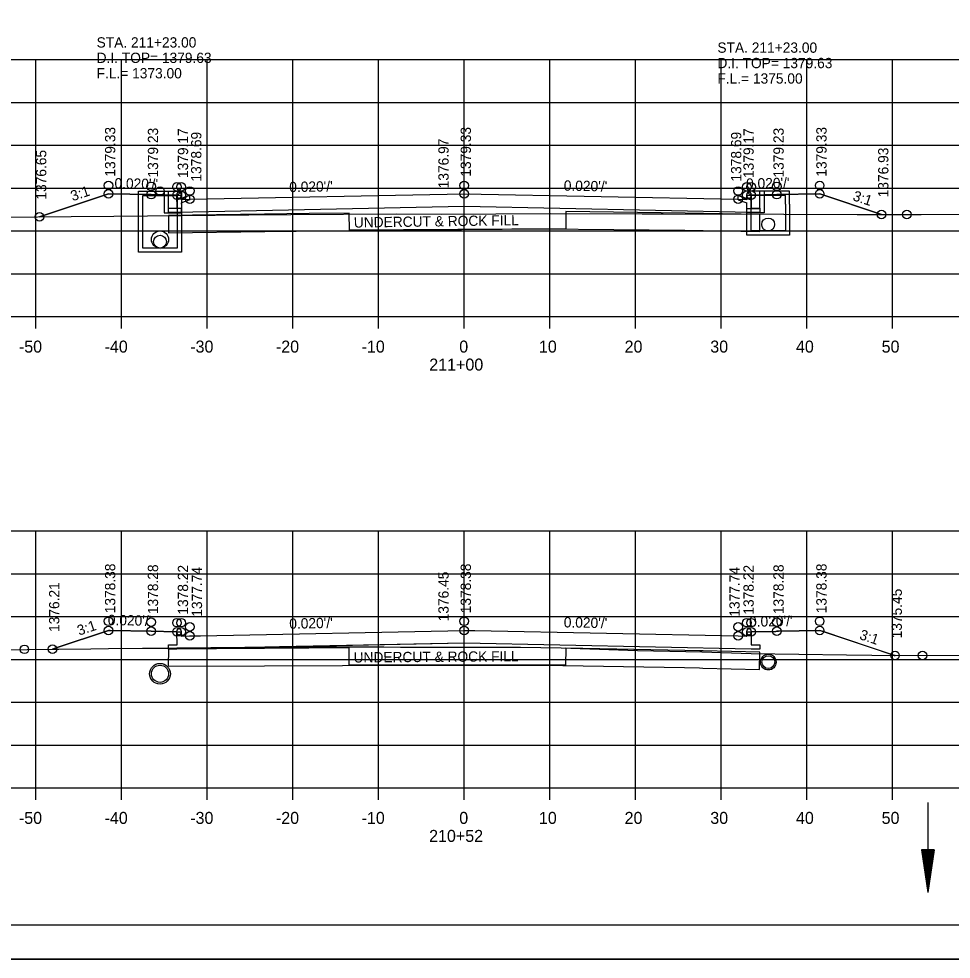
# Model space of a CAD drawing. Extents: x 1374311 to 1383814, y 384102 to 406278.
# Drawn here: x 1382588.1 to 1382696.9, y 404358.4 to 404468.1 of the extents above; entities that cross this region are included whole.
import ezdxf

# ---------------------------------------------------------------- set-up
doc = ezdxf.new("R2010")
doc.units = 0
for name, color, linetype in [('R_Axis', 7, 'Continuous'), ('R_Axis Annot', 7, 'Continuous'), ('R_Border', 7, 'Continuous'), ('R_Draft', 7, 'Continuous'), ('R_Exist Surface', 7, 'Continuous'), ('R_Fin Surface', 7, 'Continuous'), ('R_Grid', 7, 'Continuous'), ('R_No Plot', 7, 'Continuous'), ('R_Water', 7, 'Continuous'), ('R_Water Annot', 7, 'Continuous'), ('R_Xsect Elev', 7, 'Continuous'), ('R_Xsect Slope', 7, 'Continuous')]:
    doc.layers.add(name, color=color, linetype=linetype)

msp = doc.modelspace()

# ---------------------------------------------------------------- linework, layer by layer
at = {"layer": 'R_Axis'}
for p, q in [((1382500.07, 404433.38), (1382780.07, 404433.38)), ((1382590.07, 404431.98), (1382590.07, 404433.38)), ((1382600.07, 404431.98), (1382600.07, 404433.38)), ((1382610.07, 404431.98), (1382610.07, 404433.38)), ((1382620.07, 404431.98), (1382620.07, 404433.38)), ((1382630.07, 404431.98), (1382630.07, 404433.38)), ((1382640.07, 404431.98), (1382640.07, 404433.38)), ((1382650.07, 404431.98), (1382650.07, 404433.38)), ((1382660.07, 404431.98), (1382660.07, 404433.38)), ((1382670.07, 404431.98), (1382670.07, 404433.38)), ((1382680.07, 404431.98), (1382680.07, 404433.38)), ((1382690.07, 404431.98), (1382690.07, 404433.38)), ((1382500.07, 404378.38), (1382780.07, 404378.38)), ((1382590.07, 404376.98), (1382590.07, 404378.38)), ((1382600.07, 404376.98), (1382600.07, 404378.38)), ((1382610.07, 404376.98), (1382610.07, 404378.38)), ((1382620.07, 404376.98), (1382620.07, 404378.38)), ((1382630.07, 404376.98), (1382630.07, 404378.38)), ((1382640.07, 404376.98), (1382640.07, 404378.38)), ((1382650.07, 404376.98), (1382650.07, 404378.38)), ((1382660.07, 404376.98), (1382660.07, 404378.38)), ((1382670.07, 404376.98), (1382670.07, 404378.38)), ((1382680.07, 404376.98), (1382680.07, 404378.38)), ((1382690.07, 404376.98), (1382690.07, 404378.38))]:
    msp.add_line(p, q, dxfattribs=at)
at = {"layer": 'R_Border'}
msp.add_line((1382798.25, 404362.38), (1382482.07, 404362.38), dxfattribs=at)
at = {"layer": 'R_Draft'}
for p, q in [((1382693.45, 404371.17), (1382694.2, 404366.17)), ((1382694.95, 404371.17), (1382693.45, 404371.17)), ((1382693.58, 404371.17), (1382694.2, 404367.01)), ((1382693.71, 404371.17), (1382694.2, 404367.87)), ((1382693.83, 404371.17), (1382694.2, 404368.7)), ((1382693.96, 404371.17), (1382694.2, 404369.55)), ((1382694.09, 404371.17), (1382694.2, 404370.38)), ((1382694.95, 404371.17), (1382694.2, 404366.17)), ((1382694.45, 404371.17), (1382694.2, 404369.55)), ((1382694.7, 404371.17), (1382694.2, 404367.87)), ((1382694.83, 404371.17), (1382694.2, 404367.01)), ((1382694.58, 404371.17), (1382694.2, 404368.7)), ((1382694.32, 404371.17), (1382694.2, 404370.38))]:
    msp.add_line(p, q, dxfattribs=at)
at = {"layer": 'R_Exist Surface'}
for p, q in [((1382604.58, 404443.04), (1382604.58, 404443.04)), ((1382604.58, 404441.21), (1382604.58, 404441.21))]:
    msp.add_line(p, q, dxfattribs=at)
for points in [[(1382578.54, 404444.9), (1382594.23, 404445.06), (1382599.19, 404445.1), (1382614.95, 404445.26), (1382619.85, 404445.29), (1382632.17, 404445.36), (1382637.39, 404445.33), (1382650.17, 404445.41), (1382660.84, 404445.36), (1382662.62, 404445.36), (1382663.31, 404445.36), (1382677.38, 404445.33), (1382685.94, 404445.31), (1382693.41, 404445.28), (1382706.47, 404445.33), (1382714.77, 404445.4), (1382725.45, 404445.36), (1382736.91, 404445.38), (1382745.56, 404445.36), (1382756.7, 404445.46), (1382762.59, 404445.48), (1382776.39, 404445.63), (1382779.87, 404445.64), (1382780.07, 404445.64)], [(1382581.59, 404394.47), (1382596.49, 404394.61), (1382598.58, 404394.64), (1382614.47, 404394.79), (1382614.78, 404394.79), (1382617.33, 404394.82), (1382630.69, 404394.85), (1382632.67, 404394.82), (1382646.66, 404394.82), (1382651.41, 404394.74), (1382660.32, 404394.41), (1382667.83, 404394.27), (1382673.59, 404394.08), (1382684.72, 404393.91), (1382687.67, 404393.86), (1382703.18, 404393.83)]]:
    msp.add_lwpolyline(points, dxfattribs=at)
for centre, radius in [((1382675.58, 404393.06), 0.917), ((1382604.58, 404391.7), 1.21)]:
    msp.add_circle(centre, radius, dxfattribs=at)
at = {"layer": 'R_Fin Surface'}
for p, q in [((1382668.02, 404445.41), (1382667.62, 404445.42)), ((1382674.61, 404445.3), (1382668.02, 404445.41)), ((1382667.99, 404394.36), (1382667.6, 404394.37)), ((1382674.59, 404394.21), (1382667.99, 404394.36))]:
    msp.add_line(p, q, dxfattribs=at)
for points in [[(1382590.51, 404445.03), (1382598.56, 404447.71), (1382598.56, 404447.71), (1382598.56, 404447.71), (1382603.56, 404447.61), (1382606.56, 404447.55), (1382606.56, 404447.55), (1382606.56, 404447.55), (1382607.06, 404447.55), (1382607.07, 404447.05), (1382608.07, 404447.07), (1382608.07, 404447.07), (1382608.07, 404447.07), (1382640.07, 404447.71), (1382640.07, 404447.71), (1382672.07, 404447.07), (1382673.07, 404447.05), (1382673.07, 404447.05), (1382673.08, 404447.55), (1382673.08, 404447.55), (1382673.58, 404447.55), (1382676.58, 404447.61), (1382676.58, 404447.61), (1382676.58, 404447.61), (1382681.58, 404447.71), (1382681.58, 404447.71), (1382688.8, 404445.3)], [(1382673.58, 404447.55), (1382673.59, 404446.02), (1382674.59, 404446.02), (1382674.58, 404445.52), (1382673.58, 404445.54), (1382640.07, 404446.21), (1382606.56, 404445.54), (1382605.56, 404445.52), (1382605.57, 404446.02), (1382606.57, 404446.02), (1382606.56, 404447.55)], [(1382667.62, 404445.42), (1382665.86, 404445.45), (1382651.95, 404445.63), (1382651.95, 404443.64), (1382626.68, 404443.47), (1382626.67, 404445.46), (1382621.99, 404445.4), (1382616.79, 404445.32), (1382605.58, 404445.16)], [(1382605.58, 404445.16), (1382605.59, 404443.16), (1382616.82, 404443.32), (1382635.02, 404443.52), (1382649.26, 404443.61), (1382665.84, 404443.45), (1382667.58, 404443.42), (1382667.98, 404443.41), (1382674.61, 404443.3), (1382674.61, 404445.3)], [(1382592.03, 404394.58), (1382592.34, 404394.68), (1382598.56, 404396.76), (1382598.75, 404396.75), (1382603.56, 404396.66), (1382606.45, 404396.6), (1382606.56, 404396.6), (1382606.58, 404396.6), (1382607.06, 404396.6), (1382607.07, 404396.12), (1382607.07, 404396.1), (1382608.03, 404396.12), (1382608.07, 404396.12), (1382609.31, 404396.14), (1382640.07, 404396.76), (1382641.31, 404396.73), (1382672.07, 404396.12), (1382673.03, 404396.1), (1382673.07, 404396.1), (1382673.08, 404396.58), (1382673.08, 404396.6), (1382673.1, 404396.6), (1382673.58, 404396.6), (1382676.47, 404396.65), (1382676.58, 404396.66), (1382676.77, 404396.66), (1382681.58, 404396.76), (1382681.86, 404396.66), (1382690.37, 404393.83)], [(1382673.58, 404396.6), (1382673.59, 404395.07), (1382674.59, 404395.07), (1382674.58, 404394.57), (1382673.58, 404394.59), (1382640.07, 404395.26), (1382606.56, 404394.59), (1382605.56, 404394.57), (1382605.57, 404395.07), (1382606.57, 404395.07), (1382606.56, 404396.6)], [(1382605.56, 404394.57), (1382605.55, 404392.57), (1382616.79, 404392.64), (1382634.99, 404392.71), (1382649.22, 404392.7), (1382665.8, 404392.42), (1382667.55, 404392.38), (1382667.94, 404392.36), (1382674.57, 404392.21), (1382674.59, 404394.21)], [(1382667.6, 404394.37), (1382665.84, 404394.41), (1382651.93, 404394.7), (1382651.92, 404392.71), (1382626.65, 404392.72), (1382626.65, 404394.71), (1382621.97, 404394.68), (1382616.77, 404394.64), (1382605.56, 404394.57)]]:
    msp.add_lwpolyline(points, dxfattribs=at)
at = {"layer": 'R_Grid'}
for p, q in [((1382500.07, 404463.38), (1382780.07, 404463.38)), ((1382590.07, 404433.38), (1382590.07, 404463.38)), ((1382600.07, 404433.38), (1382600.07, 404463.38)), ((1382610.07, 404433.38), (1382610.07, 404463.38)), ((1382620.07, 404433.38), (1382620.07, 404463.38)), ((1382630.07, 404433.38), (1382630.07, 404463.38)), ((1382640.07, 404433.38), (1382640.07, 404463.38)), ((1382650.07, 404433.38), (1382650.07, 404463.38)), ((1382660.07, 404433.38), (1382660.07, 404463.38)), ((1382670.07, 404433.38), (1382670.07, 404463.38)), ((1382680.07, 404433.38), (1382680.07, 404463.38)), ((1382690.07, 404433.38), (1382690.07, 404463.38)), ((1382500.07, 404458.38), (1382780.07, 404458.38)), ((1382500.07, 404453.38), (1382780.07, 404453.38)), ((1382500.07, 404448.38), (1382780.07, 404448.38)), ((1382500.07, 404443.38), (1382780.07, 404443.38)), ((1382500.07, 404438.38), (1382780.07, 404438.38)), ((1382500.07, 404433.38), (1382780.07, 404433.38)), ((1382500.07, 404408.38), (1382780.07, 404408.38)), ((1382590.07, 404378.38), (1382590.07, 404408.38)), ((1382600.07, 404378.38), (1382600.07, 404408.38)), ((1382610.07, 404378.38), (1382610.07, 404408.38)), ((1382620.07, 404378.38), (1382620.07, 404408.38)), ((1382630.07, 404378.38), (1382630.07, 404408.38)), ((1382640.07, 404378.38), (1382640.07, 404408.38)), ((1382650.07, 404378.38), (1382650.07, 404408.38)), ((1382660.07, 404378.38), (1382660.07, 404408.38)), ((1382670.07, 404378.38), (1382670.07, 404408.38)), ((1382680.07, 404378.38), (1382680.07, 404408.38)), ((1382690.07, 404378.38), (1382690.07, 404408.38)), ((1382500.07, 404403.38), (1382780.07, 404403.38)), ((1382500.07, 404398.38), (1382780.07, 404398.38)), ((1382500.07, 404393.38), (1382780.07, 404393.38)), ((1382500.07, 404388.38), (1382780.07, 404388.38)), ((1382500.07, 404383.38), (1382780.07, 404383.38)), ((1382500.07, 404378.38), (1382780.07, 404378.38))]:
    msp.add_line(p, q, dxfattribs=at)
at = {"layer": 'R_No Plot'}
msp.add_line((1382469.67, 404358.4), (1382803, 404358.4), dxfattribs=at)
for points in [[(1382469.66, 404571.73), (1382803, 404571.73), (1382803, 404358.39), (1382469.66, 404358.39)], [(1382715.99, 404567.84), (1382715.99, 404557.96), (1382751.72, 404557.96), (1382751.72, 404555.04), (1382774.92, 404555.04), (1382774.92, 404530.7), (1382798.25, 404530.7), (1382798.25, 404362.38), (1382482.07, 404362.38), (1382482.07, 404567.84)], [(1382590.51, 404445.03), (1382594.23, 404445.06), (1382599.19, 404445.1), (1382614.95, 404445.26), (1382619.85, 404445.29), (1382632.17, 404445.36), (1382637.39, 404445.33), (1382650.17, 404445.41), (1382660.84, 404445.36), (1382662.62, 404445.36), (1382663.31, 404445.36), (1382677.38, 404445.33), (1382685.94, 404445.31), (1382688.8, 404445.3), (1382681.58, 404447.71), (1382676.58, 404447.61), (1382673.58, 404447.55), (1382673.59, 404446.02), (1382674.59, 404446.02), (1382674.58, 404445.52), (1382673.58, 404445.54), (1382640.07, 404446.21), (1382606.56, 404445.54), (1382605.56, 404445.52), (1382605.57, 404446.02), (1382606.57, 404446.02), (1382606.56, 404447.55), (1382603.56, 404447.61), (1382598.56, 404447.71)], [(1382592.03, 404394.58), (1382592.03, 404394.57), (1382596.49, 404394.61), (1382598.58, 404394.64), (1382605.56, 404394.7), (1382605.57, 404395.07), (1382606.57, 404395.07), (1382606.56, 404396.6), (1382606.45, 404396.6), (1382603.56, 404396.66), (1382598.75, 404396.75), (1382598.56, 404396.76), (1382592.34, 404394.68)], [(1382618.54, 404394.83), (1382630.69, 404394.85), (1382632.67, 404394.82), (1382646.66, 404394.82), (1382651.41, 404394.74), (1382660.32, 404394.41), (1382667.83, 404394.27), (1382673.59, 404394.08), (1382684.72, 404393.91), (1382687.67, 404393.86), (1382690.29, 404393.85), (1382681.86, 404396.66), (1382681.58, 404396.76), (1382676.77, 404396.66), (1382676.58, 404396.66), (1382676.47, 404396.65), (1382673.58, 404396.6), (1382673.59, 404395.07), (1382674.59, 404395.07), (1382674.58, 404394.57), (1382673.58, 404394.59), (1382640.07, 404395.26)], [(1382605.56, 404394.7), (1382614.47, 404394.79), (1382614.78, 404394.79), (1382617.33, 404394.82), (1382618.54, 404394.83), (1382606.56, 404394.59), (1382605.56, 404394.57)], [(1382690.29, 404393.85), (1382690.37, 404393.85), (1382690.37, 404393.83)]]:
    msp.add_lwpolyline(points, close=True, dxfattribs=at)
for centre in [(1382598.56, 404448.68), (1382603.56, 404448.58), (1382606.56, 404448.52), (1382607.06, 404448.52), (1382640.07, 404448.68), (1382673.08, 404448.52), (1382673.58, 404448.52), (1382676.58, 404448.58), (1382681.58, 404448.68), (1382598.56, 404447.71), (1382598.56, 404447.71), (1382603.56, 404447.61), (1382603.56, 404447.61), (1382604.58, 404448.01), (1382606.56, 404447.55), (1382607.06, 404447.55), (1382607.06, 404447.55), (1382608.07, 404448.04), (1382640.07, 404447.71), (1382640.07, 404447.71), (1382672.07, 404448.04), (1382673.08, 404447.55), (1382673.08, 404447.55), (1382673.58, 404447.55), (1382676.58, 404447.61), (1382676.58, 404447.61), (1382681.58, 404447.71), (1382681.58, 404447.71), (1382608.07, 404447.07), (1382608.07, 404447.07), (1382672.07, 404447.07), (1382672.07, 404447.07), (1382688.8, 404445.3), (1382688.8, 404445.3), (1382691.76, 404445.29), (1382590.51, 404445.03), (1382590.51, 404445.03), (1382590.51, 404445.03), (1382590.51, 404445.03), (1382598.56, 404397.82), (1382603.56, 404397.72), (1382606.56, 404397.66), (1382607.06, 404397.66), (1382608.07, 404397.18), (1382640.07, 404397.82), (1382672.07, 404397.18), (1382673.08, 404397.66), (1382673.58, 404397.66), (1382676.58, 404397.72), (1382681.58, 404397.82), (1382598.56, 404396.76), (1382598.56, 404396.76), (1382603.56, 404396.66), (1382603.56, 404396.66), (1382606.56, 404396.6), (1382607.06, 404396.6), (1382607.06, 404396.6), (1382608.07, 404396.12), (1382608.07, 404396.12), (1382640.07, 404396.76), (1382640.07, 404396.76), (1382672.07, 404396.12), (1382672.07, 404396.12), (1382673.08, 404396.6), (1382673.08, 404396.6), (1382673.58, 404396.6), (1382676.58, 404396.66), (1382676.58, 404396.66), (1382681.58, 404396.76), (1382681.58, 404396.76), (1382588.75, 404394.55), (1382588.75, 404394.55), (1382592.03, 404394.58), (1382592.03, 404394.58), (1382592.03, 404394.58), (1382592.03, 404394.58), (1382690.37, 404393.83), (1382690.37, 404393.83), (1382693.58, 404393.82)]:
    msp.add_circle(centre, 0.5, dxfattribs=at)
at = {"layer": 'R_Water'}
for p, q in [((1382602.08, 404448.01), (1382606.83, 404448.01)), ((1382602.08, 404446.51), (1382602.08, 404448.01)), ((1382606.91, 404447.84), (1382606.58, 404447.51)), ((1382606.91, 404447.84), (1382606.83, 404448.01)), ((1382673.24, 404447.84), (1382673.32, 404448.01)), ((1382673.24, 404447.84), (1382673.57, 404447.51)), ((1382678.07, 404448.01), (1382673.32, 404448.01)), ((1382678.07, 404446.51), (1382678.07, 404448.01)), ((1382602.58, 404446.51), (1382602.58, 404447.51)), ((1382602.58, 404447.51), (1382606.58, 404447.51)), ((1382608.08, 404447.53), (1382606.58, 404447.01)), ((1382606.58, 404446.51), (1382606.58, 404447.01)), ((1382608.08, 404447), (1382607.08, 404446.65)), ((1382672.07, 404447.53), (1382673.57, 404447.01)), ((1382672.07, 404447), (1382673.07, 404446.65)), ((1382677.57, 404447.51), (1382673.57, 404447.51)), ((1382673.57, 404446.51), (1382673.57, 404447.01)), ((1382677.57, 404446.51), (1382677.57, 404447.51)), ((1382607.08, 404446.51), (1382607.08, 404446.65)), ((1382673.07, 404446.51), (1382673.07, 404446.65)), ((1382604.58, 404442.88), (1382604.58, 404442.88)), ((1382604.58, 404441.38), (1382604.58, 404441.38)), ((1382694.2, 404376.68), (1382694.2, 404366.17))]:
    msp.add_line(p, q, dxfattribs=at)
for points in [[(1382604.58, 404448.01), (1382607.08, 404448.01), (1382607.08, 404440.88), (1382604.58, 404440.88), (1382602.08, 404440.88), (1382602.08, 404448.01)], [(1382604.58, 404447.51), (1382606.58, 404447.51), (1382606.58, 404441.38), (1382604.58, 404441.38), (1382602.58, 404441.38), (1382602.58, 404447.51)]]:
    msp.add_lwpolyline(points, close=True, dxfattribs=at)
for points in [[(1382605.08, 404448.01), (1382605.08, 404445.48), (1382607.08, 404445.48), (1382607.08, 404445.98), (1382605.58, 404445.98), (1382605.58, 404448)], [(1382675.08, 404448.01), (1382675.08, 404445.48), (1382673.08, 404445.48), (1382673.08, 404445.98), (1382674.58, 404445.98), (1382674.58, 404448)], [(1382608.08, 404447), (1382608.08, 404447.53)], [(1382672.07, 404447), (1382672.07, 404447.53)], [(1382678.07, 404446.51), (1382678.07, 404442.88), (1382675.57, 404442.88), (1382673.07, 404442.88), (1382673.07, 404446.51)], [(1382677.57, 404446.51), (1382677.57, 404443.38), (1382675.57, 404443.38), (1382673.57, 404443.38), (1382673.57, 404446.51)]]:
    msp.add_lwpolyline(points, dxfattribs=at)
for centre, radius in [((1382675.57, 404444.13), 0.75), ((1382675.57, 404444.13), 0.75), ((1382604.58, 404442.38), 1), ((1382604.58, 404442.13), 0.75), ((1382675.58, 404393.06), 0.75), ((1382604.58, 404391.7), 1)]:
    msp.add_circle(centre, radius, dxfattribs=at)

# ---------------------------------------------------------------- texts
at = {"layer": 'R_Axis Annot'}
for s, p in [('-50', (1382588.11, 404429.18)), ('-40', (1382598.11, 404429.18)), ('-30', (1382608.11, 404429.18)), ('-20', (1382618.11, 404429.18)), ('-10', (1382628.11, 404429.18)), ('0', (1382639.51, 404429.18)), ('10', (1382648.81, 404429.18)), ('20', (1382658.81, 404429.18)), ('30', (1382668.81, 404429.18)), ('40', (1382678.81, 404429.18)), ('50', (1382688.81, 404429.18)), ('211+00', (1382636.01, 404427.08)), ('-50', (1382588.11, 404374.18)), ('-40', (1382598.11, 404374.18)), ('-30', (1382608.11, 404374.18)), ('-20', (1382618.11, 404374.18)), ('-10', (1382628.11, 404374.18)), ('0', (1382639.51, 404374.18)), ('10', (1382648.81, 404374.18)), ('20', (1382658.81, 404374.18)), ('30', (1382668.81, 404374.18)), ('40', (1382678.81, 404374.18)), ('50', (1382688.81, 404374.18)), ('210+52', (1382635.99, 404372.08))]:
    msp.add_text(s, height=1.4, dxfattribs=at).set_placement(p)
at = {"layer": 'R_Fin Surface'}
for rotation, p in [(0.836, (1382627.21, 404443.76)), (0.4182, (1382627.18, 404393.01))]:
    msp.add_text('UNDERCUT & ROCK FILL', height=1.2, rotation=rotation, dxfattribs=at).set_placement(p)
at = {"layer": 'R_Water Annot'}
for s, p in [('STA. 211+23.00', (1382597.18, 404464.78)), ('STA. 211+23.00', (1382669.64, 404464.17)), ('D.I. TOP= 1379.63', (1382597.18, 404462.98)), ('D.I. TOP= 1379.63', (1382669.64, 404462.37)), ('F.L.= 1373.00', (1382597.18, 404461.18)), ('F.L.= 1375.00', (1382669.64, 404460.57))]:
    msp.add_text(s, height=1.2, dxfattribs=at).set_placement(p)
at = {"layer": 'R_Xsect Elev'}
for s, p in [('1379.33', (1382599.36, 404449.71)), ('1379.23', (1382604.36, 404449.61)), ('1379.17', (1382607.86, 404449.55)), ('1378.69', (1382609.41, 404449.14)), ('1379.33', (1382640.87, 404449.71)), ('1378.69', (1382672.43, 404449.14)), ('1379.17', (1382673.88, 404449.55)), ('1379.23', (1382677.38, 404449.61)), ('1379.33', (1382682.38, 404449.71)), ('1376.97', (1382638.27, 404448.35)), ('1376.65', (1382591.31, 404447.03)), ('1376.93', (1382689.6, 404447.3)), ('1378.38', (1382599.36, 404398.76)), ('1378.28', (1382604.36, 404398.66)), ('1378.22', (1382607.86, 404398.6)), ('1377.74', (1382609.49, 404398.36)), ('1378.38', (1382640.87, 404398.76)), ('1377.74', (1382672.24, 404398.36)), ('1378.22', (1382673.88, 404398.6)), ('1378.28', (1382677.38, 404398.66)), ('1378.38', (1382682.38, 404398.76)), ('1376.45', (1382638.27, 404397.82)), ('1376.21', (1382592.83, 404396.58)), ('1375.45', (1382691.17, 404395.83))]:
    msp.add_text(s, height=1.2, rotation=90, dxfattribs=at).set_placement(p)
at = {"layer": 'R_Xsect Slope'}
for s, rotation, p in [("0.020'/'", 358.8542, (1382599.26, 404448.35)), ("0.020'/'", 1.1458, (1382619.68, 404447.9)), ("0.020'/'", 358.8542, (1382651.7, 404448.08)), ("0.020'/'", 1.1458, (1382673, 404448.3)), ('3:1', 18.4349, (1382594.38, 404446.84)), ('3:1', 341.5651, (1382685.35, 404446.98)), ("0.020'/'", 358.8542, (1382598.48, 404397.39)), ("0.020'/'", 1.1458, (1382673.35, 404397.18)), ('3:1', 18.4349, (1382595.14, 404396.14)), ("0.020'/'", 1.1458, (1382619.68, 404396.95)), ("0.020'/'", 358.8542, (1382651.7, 404397.12)), ('3:1', 341.5651, (1382686.13, 404395.77))]:
    msp.add_text(s, height=1.2, rotation=rotation, dxfattribs=at).set_placement(p)

doc.saveas('drawing.dxf')
